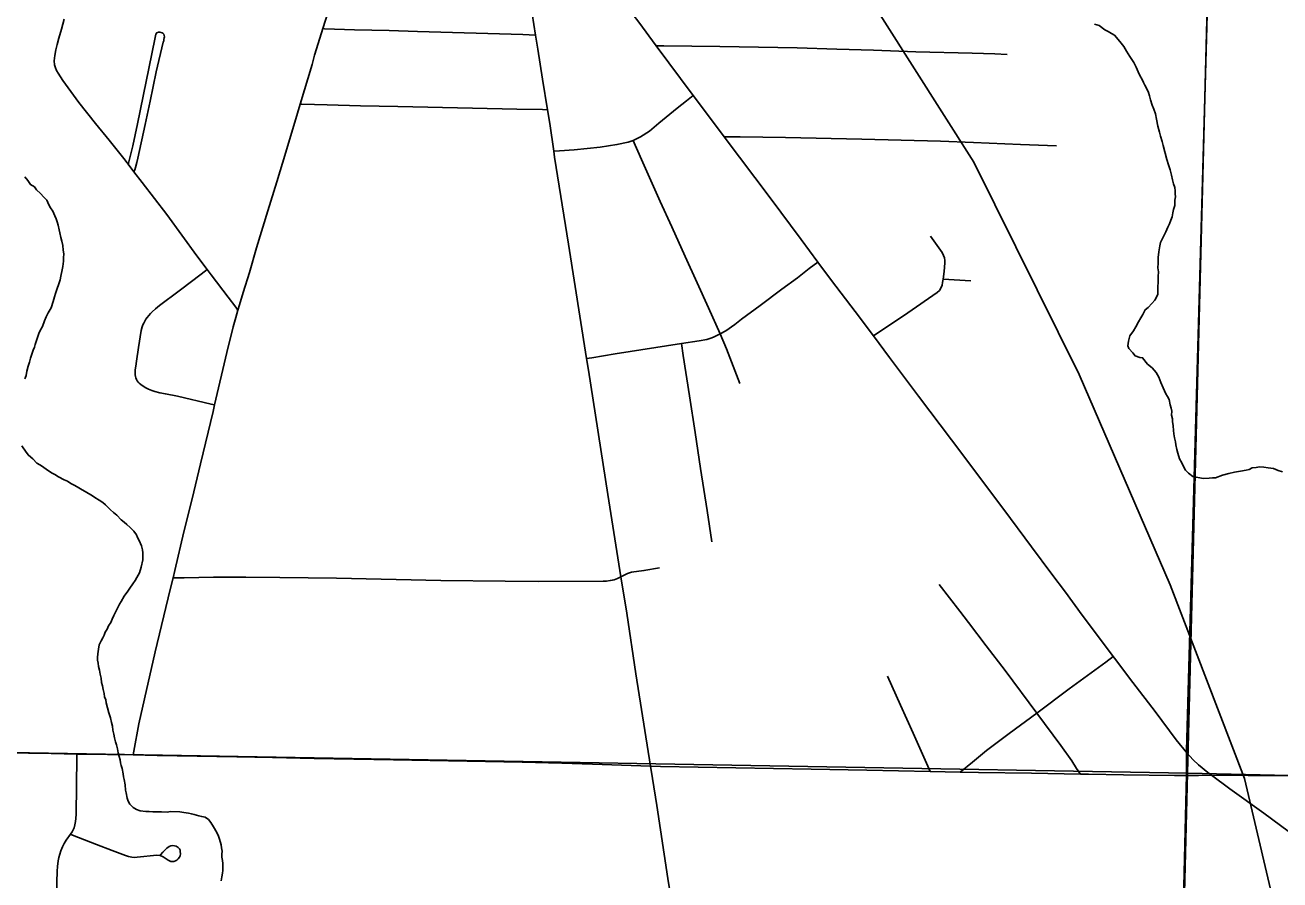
# Model space of a CAD drawing. Extents: x 0 to 34, y 0 to 22.
# Drawn here: x 6.646 to 7.471, y 17.306 to 17.868 of the extents above; entities that cross this region are included whole.
import ezdxf

# ---------------------------------------------------------------- set-up
doc = ezdxf.new("R2010")
doc.units = 0
for name, color, linetype in [('GM_X_City_Street', 7, 'Continuous'), ('GM_X_County_Road', 7, 'Continuous'), ('GM_X_Minor_River', 7, 'Continuous'), ('GM_X_Rail_Line', 7, 'Continuous'), ('GM_X_Section', 7, 'Continuous'), ('GM_X_State_Route', 7, 'Continuous'), ('GM_X_Township_Road', 7, 'Continuous')]:
    doc.layers.add(name, color=color, linetype=linetype)

msp = doc.modelspace()

# ---------------------------------------------------------------- linework, layer by layer
at = {"layer": 'GM_X_City_Street'}
msp.add_line((7.24947, 17.70086), (7.26756, 17.69965), dxfattribs=at)
for points in [[(6.84175, 17.86551), (6.84694, 17.88192), (6.85283, 17.90083), (6.86256, 17.92903), (6.87509, 17.96607), (6.87825, 17.97551), (6.87999, 17.98025), (6.88209, 17.98537), (6.88435, 17.99051), (6.88623, 17.99464), (6.88791, 17.99798), (6.89019, 18.00226), (6.90633, 18.02951), (6.92337, 18.05815)], [(6.78602, 17.68036), (6.78453, 17.68232), (6.77952, 17.68894), (6.7683, 17.70376), (6.76575, 17.70719), (6.75904, 17.71624), (6.73917, 17.74324), (6.72305, 17.76444), (6.71767, 17.7714), (6.71379, 17.77642), (6.71319, 17.7772), (6.71092, 17.78012), (6.70134, 17.79217), (6.69228, 17.8032), (6.68153, 17.81688), (6.67083, 17.83147), (6.66776, 17.8362), (6.66667, 17.83798), (6.66602, 17.83967), (6.66536, 17.84175), (6.66524, 17.84425), (6.66556, 17.84793), (6.66626, 17.85164), (6.66719, 17.85502), (6.66835, 17.85924), (6.66995, 17.86509), (6.6718, 17.87167)], [(6.71767, 17.7714), (6.71817, 17.77268), (6.7186, 17.77428), (6.71955, 17.77761), (6.72027, 17.78035), (6.72507, 17.80259), (6.72835, 17.81771), (6.73234, 17.8371), (6.73693, 17.85649), (6.73719, 17.85748), (6.73736, 17.85835), (6.73758, 17.85951), (6.73766, 17.8602), (6.73754, 17.86105), (6.73719, 17.86188), (6.73667, 17.86247), (6.73615, 17.86283), (6.73468, 17.86322), (6.73377, 17.86318), (6.7326, 17.86264), (6.73208, 17.86179), (6.7314, 17.8586), (6.72001, 17.80299), (6.71684, 17.78836), (6.71397, 17.77713), (6.71379, 17.77642)], [(6.82695, 17.81595), (6.83468, 17.84201), (6.83633, 17.848), (6.83865, 17.85572), (6.84175, 17.86551)], [(6.84175, 17.86551), (6.84278, 17.86547), (6.86255, 17.86473), (6.88548, 17.86423), (6.90409, 17.86357), (6.97333, 17.86153), (6.98158, 17.86129)], [(7.06093, 17.85421), (7.06583, 17.85415), (7.10259, 17.8537), (7.15343, 17.85295), (7.17949, 17.85191), (7.2037, 17.85127), (7.23157, 17.85017), (7.26849, 17.84926), (7.2835, 17.84889), (7.29151, 17.8486)], [(6.99351, 17.78492), (6.99729, 17.78519), (7.00687, 17.78586), (7.02402, 17.78762), (7.03507, 17.78923), (7.04245, 17.79077), (7.04571, 17.79194), (7.05055, 17.79427), (7.05637, 17.79809), (7.0626, 17.80332), (7.07465, 17.81318), (7.08089, 17.81814), (7.08523, 17.8216)], [(6.78602, 17.68036), (6.78706, 17.68391), (6.78953, 17.69204), (6.79357, 17.7053), (6.7982, 17.72141), (6.8056, 17.7458), (6.81146, 17.76479), (6.81743, 17.78437), (6.82516, 17.8099), (6.82695, 17.81595)], [(6.82695, 17.81595), (6.82809, 17.81591), (6.84458, 17.81532), (6.86655, 17.81483), (6.89115, 17.81427), (6.94013, 17.81317), (6.96929, 17.81259), (6.98609, 17.81229), (6.98941, 17.81223)], [(7.11591, 17.63229), (7.10712, 17.65505), (7.10301, 17.66491), (7.09534, 17.68204), (7.08775, 17.69839), (7.07998, 17.71561), (7.07114, 17.73521), (7.06347, 17.75197), (7.05296, 17.77563), (7.04708, 17.78886), (7.04571, 17.79194)], [(7.1056, 17.79447), (7.11055, 17.79445), (7.11603, 17.79443), (7.14584, 17.79403), (7.19606, 17.7928), (7.24776, 17.79153), (7.26949, 17.79064), (7.30022, 17.78937), (7.324, 17.78835)], [(7.24947, 17.70086), (7.25007, 17.70589), (7.25061, 17.71154), (7.25062, 17.71303), (7.25035, 17.71483), (7.24976, 17.71642), (7.24871, 17.71844), (7.24558, 17.723), (7.24109, 17.729)], [(6.77064, 17.61811), (6.76839, 17.61862), (6.74624, 17.62382), (6.73831, 17.62536), (6.73473, 17.62613), (6.73135, 17.627), (6.7294, 17.62767), (6.72715, 17.6286), (6.72552, 17.62943), (6.72378, 17.63048), (6.72216, 17.63153), (6.72111, 17.63238), (6.72039, 17.63311), (6.71986, 17.63389), (6.71926, 17.63488), (6.71887, 17.6359), (6.7186, 17.63685), (6.71841, 17.63793), (6.71834, 17.63955), (6.71848, 17.64124), (6.7188, 17.64369), (6.71928, 17.64685), (6.72072, 17.65599), (6.72246, 17.66697), (6.72304, 17.66947), (6.72358, 17.67086), (6.7241, 17.67198), (6.72476, 17.6733), (6.72548, 17.67448), (6.72634, 17.6756), (6.72735, 17.67683), (6.7285, 17.67816), (6.72954, 17.67937), (6.73186, 17.68132), (6.73453, 17.68349), (6.74729, 17.69322), (6.7564, 17.69994), (6.76466, 17.70635), (6.76575, 17.70719)], [(7.01517, 17.64863), (7.01857, 17.64918), (7.03381, 17.65167), (7.07748, 17.65848), (7.08904, 17.66029), (7.09423, 17.66124), (7.09686, 17.66197), (7.09862, 17.6627), (7.10301, 17.66491), (7.10667, 17.66695), (7.11252, 17.67105), (7.11691, 17.67443), (7.12912, 17.68351), (7.14355, 17.69423), (7.15366, 17.70175), (7.16147, 17.70778), (7.16704, 17.71208)], [(7.20358, 17.66359), (7.22623, 17.67873), (7.24559, 17.69212), (7.247, 17.69341), (7.24804, 17.69483), (7.24881, 17.69683), (7.24914, 17.69857), (7.24947, 17.70086)], [(6.77064, 17.61811), (6.77871, 17.65264), (6.7829, 17.66956), (6.78462, 17.6756), (6.78602, 17.68036)], [(7.09746, 17.52814), (7.0943, 17.54871), (7.09006, 17.57643), (7.08643, 17.60009), (7.08274, 17.62418), (7.07869, 17.6506), (7.07748, 17.65848)], [(6.74333, 17.50445), (6.7445, 17.50942), (6.75053, 17.53481), (6.75589, 17.55652), (6.76144, 17.57944), (6.76966, 17.6139), (6.77064, 17.61811)], [(6.74333, 17.50445), (6.75072, 17.50457), (6.76997, 17.50488), (6.79112, 17.5049), (6.81343, 17.50463), (6.85083, 17.50418), (6.91924, 17.50274), (6.96153, 17.50226), (6.98329, 17.50218), (7.02593, 17.50224), (7.02826, 17.50238), (7.03067, 17.50271), (7.032, 17.50295), (7.03317, 17.5033), (7.03534, 17.50416), (7.0376, 17.50526), (7.04074, 17.50679), (7.0421, 17.50743), (7.04334, 17.50785), (7.04462, 17.50818), (7.05285, 17.5093), (7.06305, 17.51103)], [(6.71703, 17.38808), (6.71752, 17.39066), (6.72092, 17.40852), (6.72454, 17.42492), (6.73165, 17.45577), (6.74153, 17.49675), (6.74333, 17.50445)], [(7.33971, 17.37546), (7.33721, 17.37925), (7.33397, 17.38416), (7.32678, 17.39428), (7.31101, 17.41556), (7.29021, 17.44365), (7.27782, 17.45989), (7.26617, 17.47517), (7.26043, 17.4825), (7.24692, 17.50021)], [(7.26075, 17.37678), (7.26881, 17.38341), (7.27795, 17.39093), (7.29282, 17.40222), (7.31101, 17.41556), (7.33222, 17.43161), (7.3564, 17.44917), (7.36129, 17.45272)], [(7.24103, 17.37719), (7.23944, 17.38074), (7.22969, 17.40245), (7.22147, 17.42076), (7.21288, 17.4399)], [(6.66662, 17.28949), (6.66716, 17.31162), (6.66738, 17.31484), (6.66783, 17.31851), (6.66824, 17.32072), (6.66883, 17.32286), (6.6696, 17.32515), (6.67069, 17.32761), (6.67172, 17.32985), (6.67317, 17.33207), (6.6759, 17.33592), (6.67708, 17.33758), (6.67829, 17.34024), (6.67879, 17.34213), (6.67913, 17.34426), (6.67942, 17.3464), (6.67963, 17.34912), (6.68004, 17.38638), (6.68006, 17.38869)], [(6.6759, 17.33592), (6.67736, 17.33535), (6.69297, 17.32916), (6.70326, 17.32526), (6.7121, 17.32191), (6.714, 17.3214), (6.71617, 17.32099), (6.71795, 17.32075), (6.71975, 17.32084), (6.73278, 17.32211), (6.73486, 17.32191), (6.73682, 17.32108), (6.74008, 17.31903), (6.74095, 17.31849), (6.74187, 17.31813), (6.74279, 17.318), (6.74391, 17.31813), (6.74503, 17.31846), (6.74589, 17.31899), (6.74673, 17.31971), (6.74762, 17.32098), (6.74793, 17.32176), (6.74817, 17.32307), (6.74813, 17.32468), (6.74793, 17.32558), (6.74753, 17.3263), (6.7467, 17.32734), (6.74537, 17.32808), (6.74423, 17.32841), (6.74318, 17.32854), (6.74186, 17.32841), (6.74069, 17.32782), (6.73936, 17.32691), (6.7385, 17.3261), (6.73765, 17.32524), (6.73666, 17.32419), (6.73508, 17.32241)]]:
    msp.add_lwpolyline(points, dxfattribs=at)
at = {"layer": 'GM_X_County_Road'}
for p, q in [((7.06093, 17.85421), (7.08523, 17.8216)), ((7.24103, 17.37719), (7.26075, 17.37678))]:
    msp.add_line(p, q, dxfattribs=at)
for points in [[(7.01374, 17.917), (7.01552, 17.91458), (7.0215, 17.90668), (7.03244, 17.8924), (7.03837, 17.88449), (7.04575, 17.87466), (7.04937, 17.86972), (7.06093, 17.85421)], [(7.08523, 17.8216), (7.08613, 17.82039), (7.1056, 17.79447)], [(7.1056, 17.79447), (7.13579, 17.75427), (7.15624, 17.72691), (7.16704, 17.71208)], [(7.16704, 17.71208), (7.17612, 17.69993), (7.19155, 17.67965), (7.20358, 17.66359)], [(7.20358, 17.66359), (7.21419, 17.64925), (7.23327, 17.62393), (7.25501, 17.59517), (7.28929, 17.54938), (7.30747, 17.52493), (7.3208, 17.50696), (7.32978, 17.49504), (7.34087, 17.48004), (7.35348, 17.46309), (7.36129, 17.45272)], [(7.36129, 17.45272), (7.36209, 17.45167), (7.37402, 17.43577), (7.38884, 17.41658), (7.40253, 17.39812), (7.40961, 17.38953), (7.41372, 17.38494), (7.41728, 17.38156), (7.42344, 17.37645), (7.42583, 17.3747)], [(6.60094, 17.39011), (6.61863, 17.38985), (6.63353, 17.38939), (6.66335, 17.389), (6.68006, 17.38869)], [(6.68006, 17.38869), (6.68323, 17.38863), (6.71703, 17.38808)], [(6.71703, 17.38808), (6.73296, 17.38782), (6.78517, 17.38684), (6.80878, 17.38637), (6.83611, 17.38576), (6.88832, 17.3849), (6.97286, 17.38338), (6.99896, 17.38269), (7.01896, 17.38202), (7.05723, 17.38071)], [(7.05723, 17.38071), (7.06373, 17.38059), (7.16262, 17.37875), (7.19933, 17.37804), (7.24103, 17.37719)], [(7.26075, 17.37678), (7.27272, 17.37654), (7.30756, 17.37616), (7.33971, 17.37546)], [(7.33971, 17.37546), (7.34489, 17.37535), (7.3679, 17.37493), (7.40148, 17.37464), (7.40964, 17.37466), (7.41738, 17.37468), (7.42583, 17.3747)], [(7.42583, 17.3747), (7.43793, 17.36579), (7.4602, 17.34986), (7.48214, 17.33353), (7.50339, 17.31838), (7.51863, 17.3076), (7.53007, 17.29903), (7.54206, 17.29019), (7.57737, 17.26476), (7.5842, 17.25981)], [(7.42583, 17.3747), (7.44988, 17.37463), (7.46785, 17.37449), (7.49259, 17.37403), (7.55524, 17.37271)]]:
    msp.add_lwpolyline(points, dxfattribs=at)
at = {"layer": 'GM_X_Minor_River'}
for points in [[(7.34892, 17.86834), (7.35194, 17.86749), (7.35565, 17.86472), (7.3579, 17.86352), (7.36014, 17.86231), (7.36201, 17.86112), (7.36459, 17.85838), (7.36642, 17.85605), (7.36825, 17.85371), (7.37006, 17.85062), (7.37224, 17.84714), (7.37478, 17.84326), (7.37621, 17.84018), (7.37764, 17.83709), (7.37871, 17.83478), (7.38016, 17.83208), (7.38124, 17.83015), (7.38194, 17.82823), (7.3834, 17.8259), (7.38447, 17.82359), (7.38516, 17.82129), (7.38584, 17.81861), (7.38688, 17.81516), (7.38794, 17.81246), (7.389, 17.80939), (7.38965, 17.80595), (7.39066, 17.80136), (7.39169, 17.79753), (7.39237, 17.79485), (7.39341, 17.79139), (7.39409, 17.78871), (7.39648, 17.77952), (7.39752, 17.77606), (7.39856, 17.77261), (7.3996, 17.76916), (7.40027, 17.7661), (7.40096, 17.76342), (7.40165, 17.76112), (7.40196, 17.75883), (7.40191, 17.75693), (7.40223, 17.75502), (7.40178, 17.75275), (7.40169, 17.74933), (7.40085, 17.74669), (7.4004, 17.74442), (7.39995, 17.74178), (7.39912, 17.73952), (7.3983, 17.73726), (7.39709, 17.73502), (7.39587, 17.73201), (7.39466, 17.72976), (7.39345, 17.72714), (7.39224, 17.72489), (7.39179, 17.72262), (7.39131, 17.71883), (7.39082, 17.71504), (7.39071, 17.71124), (7.39062, 17.7082), (7.39092, 17.70553), (7.39083, 17.70249), (7.39072, 17.6987), (7.39064, 17.69604), (7.39059, 17.69414), (7.39049, 17.69072), (7.38848, 17.68697), (7.38652, 17.68475), (7.38416, 17.68216), (7.38222, 17.68069), (7.38062, 17.6777), (7.37941, 17.67545), (7.37782, 17.67283), (7.3762, 17.66946), (7.3746, 17.66684), (7.37223, 17.66349)], [(6.64598, 17.76804), (6.64781, 17.76571), (6.64963, 17.76299), (6.65225, 17.7614), (6.65371, 17.75945), (6.6563, 17.7571), (6.65851, 17.75475), (6.66035, 17.7528), (6.66178, 17.74972), (6.66286, 17.74778), (6.66432, 17.74546), (6.66575, 17.74238), (6.66645, 17.74046), (6.66715, 17.73854), (6.66785, 17.73623), (6.66852, 17.73317), (6.66884, 17.73126), (6.66951, 17.7282), (6.67021, 17.7259), (6.67088, 17.72284), (6.67117, 17.71979), (6.67148, 17.7175), (6.67141, 17.71484), (6.67134, 17.71256), (6.67086, 17.70915), (6.67042, 17.70688), (6.66953, 17.70273), (6.66909, 17.70046), (6.66617, 17.69141), (6.66534, 17.68916), (6.6645, 17.68614), (6.66324, 17.68199), (6.66124, 17.67863), (6.66002, 17.676), (6.65881, 17.67338), (6.65756, 17.66961), (6.65596, 17.66699), (6.65515, 17.66512), (6.65431, 17.66248), (6.65348, 17.65984), (6.65266, 17.65796), (6.65223, 17.65607), (6.65141, 17.6542), (6.65058, 17.65156), (6.64974, 17.64892), (6.64891, 17.64629), (6.64807, 17.64365), (6.64721, 17.64025), (6.64675, 17.6376), (6.64593, 17.63534)], [(7.37223, 17.66349), (7.37137, 17.66009), (7.3709, 17.65706), (7.3716, 17.65514), (7.37419, 17.65241), (7.37565, 17.65046), (7.37865, 17.64923), (7.38055, 17.64918), (7.38384, 17.6449), (7.38682, 17.64254), (7.38938, 17.63942), (7.39119, 17.63633), (7.39261, 17.63286), (7.39403, 17.6294), (7.39582, 17.62555), (7.3969, 17.62361), (7.39798, 17.62168), (7.39864, 17.61824), (7.39934, 17.61594), (7.39966, 17.61403), (7.39958, 17.61137), (7.40028, 17.60907), (7.40022, 17.60717), (7.40053, 17.6045), (7.40082, 17.60145), (7.40113, 17.59916), (7.40143, 17.59649), (7.40211, 17.59381), (7.40244, 17.5919), (7.40311, 17.58883), (7.4038, 17.58653), (7.40483, 17.5827), (7.40627, 17.58), (7.40771, 17.5773), (7.40879, 17.57536), (7.41064, 17.57341), (7.41361, 17.57104), (7.42041, 17.56971), (7.42421, 17.56998), (7.4265, 17.57029), (7.4284, 17.57023), (7.43301, 17.572), (7.43721, 17.57302), (7.44104, 17.57406), (7.44486, 17.5747), (7.44868, 17.57535), (7.45059, 17.57568), (7.45252, 17.57677), (7.45518, 17.57707), (7.45747, 17.57738), (7.46013, 17.57731), (7.46315, 17.57684), (7.46656, 17.57636), (7.46956, 17.57513), (7.47258, 17.57428)], [(6.64389, 17.5913), (6.64681, 17.58703), (6.64827, 17.58509), (6.65124, 17.58272), (6.65382, 17.57998), (6.65569, 17.57879), (6.65755, 17.57759)], [(6.65755, 17.57759), (6.6609, 17.57522), (6.66388, 17.57323), (6.66575, 17.57241), (6.66799, 17.57083), (6.67173, 17.56882), (6.67398, 17.56799), (6.67622, 17.56641), (6.67884, 17.5652), (6.68145, 17.5636), (6.6837, 17.56239), (6.68556, 17.5612), (6.68781, 17.55999), (6.68967, 17.5588), (6.6919, 17.55721), (6.69489, 17.55561), (6.69713, 17.55402), (6.69898, 17.55245), (6.70231, 17.54931), (6.70415, 17.54736), (6.70638, 17.54577), (6.70933, 17.54264), (6.71119, 17.54107), (6.71304, 17.53949), (6.71526, 17.53753), (6.71747, 17.53519), (6.71931, 17.53285), (6.72001, 17.53093), (6.72109, 17.529), (6.72251, 17.52554), (6.72319, 17.52285), (6.72352, 17.52094), (6.72346, 17.51904), (6.72339, 17.51638), (6.72248, 17.51147), (6.72123, 17.5077), (6.71963, 17.5047), (6.71843, 17.50284), (6.71685, 17.5006), (6.71486, 17.49762), (6.71367, 17.49575), (6.71129, 17.4924), (6.7093, 17.48903), (6.7081, 17.48716), (6.70689, 17.48454), (6.70568, 17.48229), (6.70447, 17.47966), (6.70326, 17.47742), (6.70244, 17.47516), (6.70085, 17.47292), (6.70003, 17.47067), (6.69883, 17.4688), (6.69802, 17.46692), (6.69721, 17.46505), (6.69601, 17.46318), (6.6948, 17.46055), (6.69433, 17.45752), (6.69386, 17.4545), (6.6938, 17.45222), (6.69374, 17.45032), (6.69407, 17.44841), (6.69438, 17.44612), (6.69507, 17.44381), (6.69537, 17.44114), (6.69606, 17.43846), (6.69636, 17.43579), (6.69705, 17.43349), (6.69736, 17.4312), (6.69805, 17.42852), (6.69836, 17.42623), (6.69907, 17.42431), (6.69939, 17.4224), (6.7011, 17.41588), (6.70214, 17.41243), (6.70281, 17.40937), (6.7035, 17.40707), (6.7038, 17.4044), (6.70449, 17.40172), (6.7048, 17.39943), (6.70548, 17.39675), (6.70619, 17.39483), (6.70687, 17.39214), (6.70717, 17.38947), (6.70786, 17.38717), (6.70856, 17.38487), (6.70888, 17.38296), (6.70921, 17.38105), (6.70991, 17.37913), (6.71057, 17.37569), (6.71089, 17.37378), (6.71122, 17.37187), (6.71188, 17.36842), (6.71216, 17.36499), (6.71248, 17.36309), (6.71314, 17.35964), (6.71385, 17.35772), (6.71493, 17.35579), (6.71714, 17.35345), (6.71939, 17.35224), (6.72164, 17.35141), (6.72543, 17.35092)], [(6.72543, 17.35092), (6.7277, 17.35086), (6.72998, 17.35079), (6.73226, 17.35073), (6.73567, 17.35063), (6.73947, 17.35052), (6.74175, 17.35084), (6.74783, 17.35066), (6.75047, 17.3502), (6.7535, 17.34974), (6.75539, 17.3493), (6.75727, 17.34887), (6.76028, 17.34802), (6.76217, 17.34759), (6.76444, 17.34714), (6.76667, 17.34556), (6.76813, 17.34361), (6.76995, 17.3409), (6.77212, 17.33703), (6.77319, 17.33472), (6.7739, 17.3328), (6.77493, 17.32897), (6.77525, 17.32706), (6.77556, 17.32477), (6.77551, 17.32287), (6.77545, 17.32097), (6.77577, 17.31868), (6.77609, 17.31677), (6.77603, 17.31487), (6.77596, 17.31221), (6.7759, 17.31031), (6.77546, 17.30804), (6.775, 17.30539)]]:
    msp.add_lwpolyline(points, dxfattribs=at)
at = {"layer": 'GM_X_Rail_Line'}
msp.add_lwpolyline([(8.31912, 14.1), (8.26519, 14.29151), (7.99841, 15.30059), (7.77868, 16.11858), (7.54638, 16.95196), (7.4475, 17.3725), (7.39862, 17.49992), (7.33889, 17.63816), (7.26967, 17.77776), (7.07158, 18.08945), (7.04174, 18.13417), (7.01055, 18.16261), (6.97802, 18.17479), (6.94272, 18.181)], dxfattribs=at)
at = {"layer": 'GM_X_Section'}
for points in [[(6.44087, 18.40636), (7.43595, 18.38371), (7.41005, 17.37616), (6.41184, 17.39355)], [(7.43595, 18.38371), (8.36925, 18.36041), (8.34451, 17.35473), (7.41005, 17.37616)], [(6.41184, 17.39355), (7.41005, 17.37616), (7.38494, 16.36973), (6.38559, 16.38675)], [(7.41005, 17.37616), (8.34451, 17.35473), (8.34716, 17.35468), (8.32696, 16.34778), (7.38494, 16.36973)]]:
    msp.add_lwpolyline(points, close=True, dxfattribs=at)
at = {"layer": 'GM_X_State_Route'}
for points in [[(6.96381, 17.97584), (6.96725, 17.95348), (6.97489, 17.90348), (6.98158, 17.86129), (6.98306, 17.85193), (6.98614, 17.83232), (6.98941, 17.81223), (6.99091, 17.80304), (6.99351, 17.78492), (6.99409, 17.7809), (7.00317, 17.72382), (7.01517, 17.64863), (7.0164, 17.64095), (7.02908, 17.55926), (7.0376, 17.50526), (7.04155, 17.48131), (7.04755, 17.44136), (7.05723, 17.38071)], [(7.05723, 17.38071), (7.05851, 17.37262), (7.06138, 17.35481), (7.06863, 17.30689), (7.07185, 17.28663), (7.07782, 17.24856), (7.08547, 17.19833), (7.08923, 17.17357), (7.08949, 17.17172), (7.08965, 17.17073)]]:
    msp.add_lwpolyline(points, dxfattribs=at)
at = {"layer": 'GM_X_Township_Road'}
for points in [[(7.40018, 16.98823), (7.40941, 17.37521), (7.40938, 17.39008), (7.4094, 17.39112), (7.42325, 17.8824), (7.42904, 18.08817), (7.43041, 18.13465), (7.43105, 18.15765), (7.43183, 18.18894), (7.43413, 18.28112), (7.43431, 18.28821), (7.43473, 18.31426), (7.43522, 18.3416), (7.43554, 18.35764), (7.43626, 18.3862), (7.44548, 18.73809), (7.19617, 18.79556), (7.02485, 18.79774), (6.80642, 18.77572), (6.4444, 18.86381)], [(7.44741, 18.8622), (7.44548, 18.73809), (7.43626, 18.3862), (7.43554, 18.35764), (7.43522, 18.3416), (7.43473, 18.31426), (7.43431, 18.28821), (7.43413, 18.28112), (7.43183, 18.18894), (7.43105, 18.15765), (7.43041, 18.13465), (7.42904, 18.08817), (7.42325, 17.8824), (7.4094, 17.39112), (7.40938, 17.39008), (7.40941, 17.37521), (7.40018, 16.98823)]]:
    msp.add_lwpolyline(points, dxfattribs=at)

doc.saveas('drawing.dxf')
